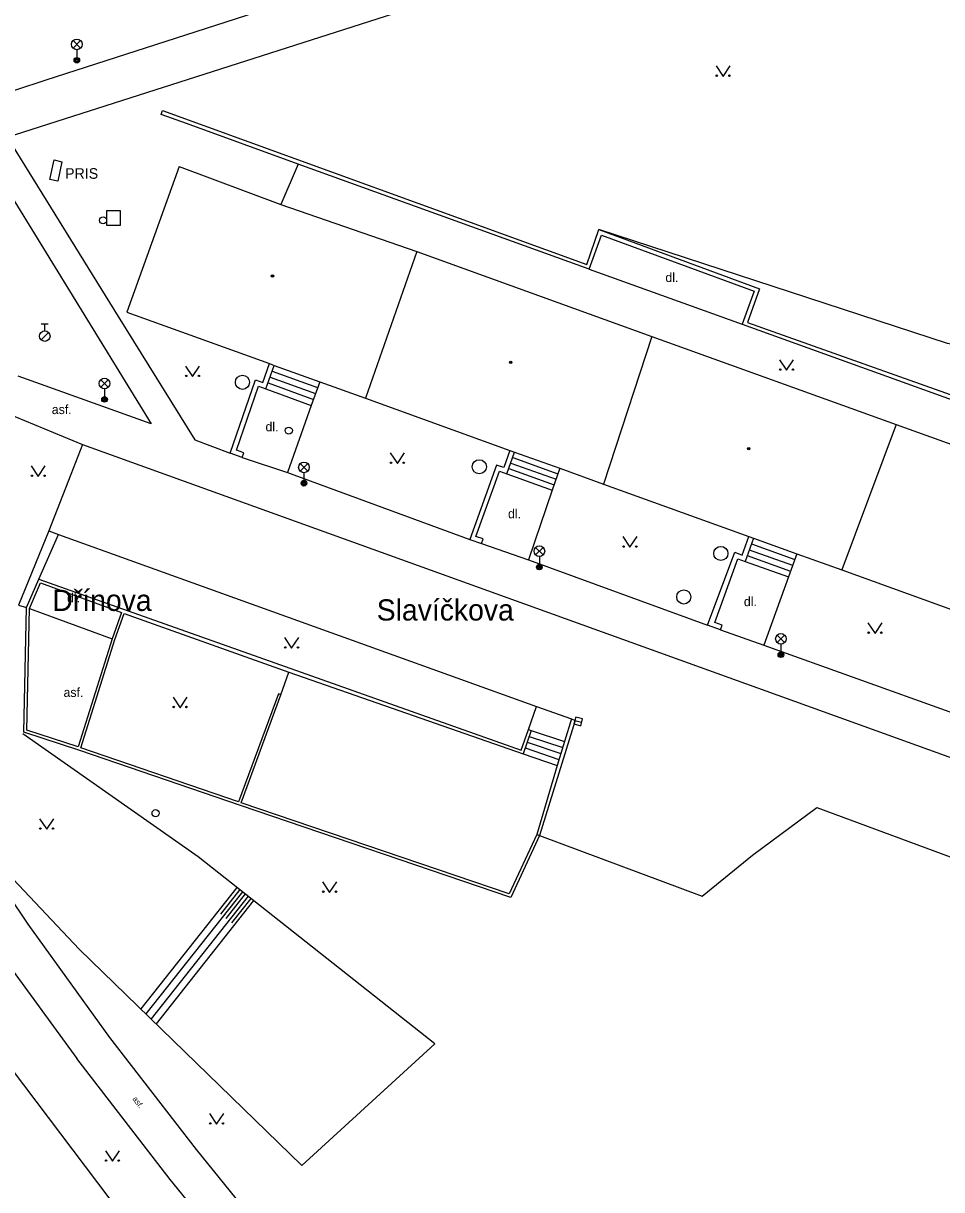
# Model space of a CAD drawing. Extents: x -598233 to -596890, y -1157848 to -1156431.
# Drawn here: x -597045.7 to -596980.8, y -1157456.1 to -1157373.5 of the extents above; entities that cross this region are included whole.
import ezdxf

# ---------------------------------------------------------------- set-up
doc = ezdxf.new("R2010")
doc.units = 0
for name, color, linetype in [('Level 10', 7, 'Continuous'), ('Level 11', 7, 'Continuous'), ('Level 14', 7, 'Continuous'), ('Level 15', 7, 'Continuous'), ('Level 26', 7, 'Continuous'), ('Level 27', 7, 'Continuous'), ('Level 28', 7, 'Continuous'), ('Level 33', 7, 'Continuous'), ('Level 36', 7, 'Continuous'), ('Level 39', 7, 'Continuous'), ('Level 40', 7, 'Continuous'), ('Level 41', 7, 'Continuous'), ('Level 49', 7, 'Continuous'), ('Level 5', 7, 'Continuous'), ('Level 7', 7, 'Continuous')]:
    doc.layers.add(name, color=color, linetype=linetype)

msp = doc.modelspace()

# ---------------------------------------------------------------- linework, layer by layer
at = {"layer": 'Level 10'}
for points in [[(-597041.56, -1157403.37), (-597042.39, -1157405.49), (-597043.95, -1157409.48)], [(-597041.56, -1157403.37), (-596987.71, -1157422.79), (-596948.1599, -1157437.06), (-596938.14, -1157440.67), (-596890.4624, -1157457.8238)], [(-597043.95, -1157409.48), (-597043.26, -1157409.73)], [(-597043.26, -1157409.73), (-597009.44, -1157421.9099)], [(-597009.44, -1157421.9099), (-597006.95, -1157422.8)], [(-597009.2199, -1157431.06), (-596997.7199, -1157435.34), (-596994.14, -1157432.45), (-596989.6, -1157429.07), (-596954.6599, -1157442.01)], [(-597009.4099, -1157430.99), (-597009.2199, -1157431.06)], [(-597049.31, -1157443.98), (-597036.06, -1157461.52), (-597023.82, -1157476.18), (-597006.89, -1157495.54), (-596986.55, -1157518.69)]]:
    msp.add_lwpolyline(points, dxfattribs=at)
at = {"layer": 'Level 11'}
for points in [[(-597046.9, -1157381.6), (-597007.88, -1157369.09), (-596983.78, -1157361.64), (-596982.09, -1157360.52), (-596981.34, -1157359.76)], [(-597009.52, -1157366.38), (-597044.1599, -1157377.56)], [(-597044.1599, -1157377.56), (-597048.48, -1157378.99)], [(-597046.9, -1157381.6), (-597039.03, -1157394.3)], [(-597048.67, -1157382.46), (-597036.69, -1157401.9)], [(-597043.56, -1157383.21), (-597043.01, -1157383.34), (-597043.31, -1157384.71), (-597043.87, -1157384.59), (-597043.56, -1157383.21)], [(-597026.29, -1157383.51), (-597027.53, -1157386.36)], [(-596890.4624, -1157425.0044), (-596954.4, -1157401.05), (-596980.34, -1157396.21), (-597005.02, -1157388.15)], [(-597005.7, -1157390.94), (-596994.88, -1157394.84)], [(-597039.03, -1157394.3), (-597033.61, -1157403.04), (-597031.11, -1157403.9699)], [(-597040.46, -1157400.55), (-597046.1, -1157398.53)], [(-597028.29, -1157398.59), (-597025.07, -1157399.76)], [(-597028.14, -1157398.18), (-597024.92, -1157399.34)], [(-597028.58, -1157399.42), (-597025.37, -1157400.6)], [(-597028.43, -1157399.01), (-597025.2199, -1157400.18)], [(-597024.77, -1157398.92), (-597025.37, -1157400.6)], [(-597047.02, -1157401.09), (-597041.56, -1157403.37)], [(-597036.69, -1157401.9), (-597040.46, -1157400.55)], [(-597025.37, -1157400.6), (-597027.06, -1157405.34)], [(-597030.27, -1157404.28), (-597027.06, -1157405.34)], [(-597011.12, -1157404.29), (-597007.92, -1157405.44)], [(-597027.06, -1157405.34), (-597014.1599, -1157410.08)], [(-597011.4, -1157405.06), (-597008.19, -1157406.2199)], [(-597011.26, -1157404.68), (-597008.05, -1157405.83)], [(-597007.79, -1157405.05), (-597008.32, -1157406.61)], [(-597011.54, -1157405.45), (-597008.32, -1157406.61)], [(-597008.32, -1157406.61), (-597010, -1157411.54)], [(-597043.95, -1157409.48), (-597046.09, -1157414.75), (-597045.51, -1157414.9)], [(-597044.64, -1157412.9099), (-597043.26, -1157409.73)], [(-597013.32, -1157410.38), (-597010, -1157411.54)], [(-596994.38, -1157410.82), (-596991.31, -1157411.92)], [(-596994.23, -1157410.4), (-596991.1599, -1157411.51)], [(-596991.01, -1157411.1), (-596991.61, -1157412.74)], [(-597010, -1157411.54), (-596997.34, -1157416.15)], [(-596994.68, -1157411.64), (-596991.61, -1157412.74)], [(-596994.53, -1157411.23), (-596991.46, -1157412.33)], [(-596991.61, -1157412.74), (-596993.35, -1157417.57)], [(-597045.32, -1157414.9699), (-597039.4699, -1157417.12)], [(-596996.42, -1157416.48), (-596993.35, -1157417.57)], [(-596993.35, -1157417.57), (-596980.19, -1157422.29)], [(-597027.52, -1157421.09), (-597026.95, -1157419.49)], [(-597010, -1157423.55), (-597009.44, -1157421.9099)], [(-597009.95, -1157424.03), (-597007.58, -1157424.82)], [(-597009.81, -1157423.62), (-597007.45, -1157424.39)], [(-597010.24, -1157424.85), (-597007.85, -1157425.67)], [(-597010.1, -1157424.44), (-597007.7199, -1157425.25)], [(-597010.38, -1157425.26), (-597007.98, -1157426.1)], [(-597026.37, -1157462.09), (-597033.5, -1157453.29), (-597039.62, -1157445.35), (-597045.4, -1157437.34), (-597048.26, -1157433.1)], [(-597047.29, -1157439.53), (-597041.95, -1157446.85)], [(-597026.05, -1157454.41), (-597016.63, -1157445.79)], [(-597019.44, -1157474.65), (-597028.57, -1157463.76), (-597035.36, -1157455.4), (-597041.95, -1157446.85)]]:
    msp.add_lwpolyline(points, dxfattribs=at)
at = {"layer": 'Level 14'}
for points in [[(-597016.63, -1157445.79), (-597033.38, -1157432.55), (-597045.79, -1157423.84)], [(-597050.37, -1157430.02), (-597041.79, -1157439.09), (-597026.05, -1157454.4099)]]:
    msp.add_lwpolyline(points, dxfattribs=at)
at = {"layer": 'Level 15'}
for points in [[(-597030.63, -1157434.73), (-597037.43, -1157443.33)], [(-597030.23, -1157435.04), (-597037.07, -1157443.68)], [(-597030.43, -1157434.88), (-597031.79, -1157436.61)], [(-597029.84, -1157435.35), (-597036.71, -1157444.03)], [(-597029.45, -1157435.6599), (-597036.35, -1157444.39)], [(-597030.04, -1157435.19), (-597031.4099, -1157436.93)], [(-597029.65, -1157435.5), (-597031.02, -1157437.24)]]:
    msp.add_lwpolyline(points, dxfattribs=at)
at = {"layer": 'Level 26'}
msp.add_lwpolyline([(-597039.86, -1157387.83), (-597038.86, -1157387.83), (-597038.86, -1157386.83), (-597039.86, -1157386.83)], close=True, dxfattribs=at)
at = {"layer": 'Level 27'}
msp.add_line((-597006.7216, -1157422.9056), (-597006.2384, -1157423.0342), dxfattribs=at)
msp.add_lwpolyline([(-597006.7859, -1157423.1472), (-597006.3027, -1157423.2758), (-597006.1741, -1157422.7926), (-597006.6573, -1157422.664)], close=True, dxfattribs=at)
for centre in [(-597030.24, -1157398.96), (-597013.48, -1157404.94), (-596996.39, -1157411.08), (-596999.01, -1157414.1599)]:
    msp.add_circle(centre, 0.5, dxfattribs=at)
at = {"layer": 'Level 28'}
for p, q in [((-597044.488, -1157395.962), (-597043.958, -1157395.432)), ((-597044.48, -1157394.815), (-597043.98, -1157394.815)), ((-597044.23, -1157395.315), (-597044.23, -1157394.815))]:
    msp.add_line(p, q, dxfattribs=at)
for centre, radius in [((-597040.1, -1157387.49), 0.25), ((-597044.23, -1157395.69), 0.375), ((-597026.96, -1157402.38), 0.25), ((-597036.39, -1157429.4699), 0.25)]:
    msp.add_circle(centre, radius, dxfattribs=at)
at = {"layer": 'Level 33'}
for p, q in [((-597042.225, -1157375.2999), (-597041.695, -1157374.7699)), ((-597042.225, -1157374.7699), (-597041.695, -1157375.2999)), ((-597041.96, -1157375.4099), (-597041.96, -1157376.1599)), ((-597040.265, -1157399.31), (-597039.735, -1157398.78)), ((-597040.265, -1157398.78), (-597039.735, -1157399.31)), ((-597040, -1157399.42), (-597040, -1157400.17)), ((-597026.155, -1157405.25), (-597025.625, -1157404.72)), ((-597026.155, -1157404.72), (-597025.625, -1157405.25)), ((-597025.89, -1157405.36), (-597025.89, -1157406.11)), ((-597009.495, -1157411.18), (-597008.965, -1157410.65)), ((-597009.495, -1157410.65), (-597008.965, -1157411.18)), ((-597009.23, -1157411.29), (-597009.23, -1157412.04)), ((-596992.405, -1157417.39), (-596991.875, -1157416.86)), ((-596992.405, -1157416.86), (-596991.875, -1157417.39)), ((-596992.14, -1157417.5), (-596992.14, -1157418.25))]:
    msp.add_line(p, q, dxfattribs=at)
for centre, radius in [((-597041.96, -1157375.0349), 0.375), ((-597041.96, -1157376.1599), 0.2), ((-597041.96, -1157376.1599), 0.1445), ((-597041.96, -1157376.1599), 0.0876), ((-597040, -1157399.045), 0.375), ((-597040, -1157400.17), 0.2), ((-597040, -1157400.17), 0.1445), ((-597040, -1157400.17), 0.0876), ((-597025.89, -1157404.985), 0.375), ((-597025.89, -1157406.11), 0.2), ((-597025.89, -1157406.11), 0.1445), ((-597025.89, -1157406.11), 0.0876), ((-597009.23, -1157410.915), 0.375), ((-597009.23, -1157412.04), 0.2), ((-597009.23, -1157412.04), 0.1445), ((-597009.23, -1157412.04), 0.0876), ((-596992.14, -1157417.125), 0.375), ((-596992.14, -1157418.25), 0.2), ((-596992.14, -1157418.25), 0.1445), ((-596992.14, -1157418.25), 0.0876)]:
    msp.add_circle(centre, radius, dxfattribs=at)
at = {"layer": 'Level 36'}
for points in [[(-596996.73, -1157376.55), (-596996.23, -1157377.3), (-596995.73, -1157376.55)], [(-597034.27, -1157397.81), (-597033.77, -1157398.56), (-597033.27, -1157397.81)], [(-596992.24, -1157397.36), (-596991.74, -1157398.11), (-596991.24, -1157397.36)], [(-597019.78, -1157403.96), (-597019.28, -1157404.71), (-597018.78, -1157403.96)], [(-597045.19, -1157404.88), (-597044.69, -1157405.63), (-597044.19, -1157404.88)], [(-597003.32, -1157409.89), (-597002.82, -1157410.64), (-597002.32, -1157409.89)], [(-596985.98, -1157415.99), (-596985.48, -1157416.74), (-596984.98, -1157415.99)], [(-597027.26, -1157417.03), (-597026.76, -1157417.78), (-597026.26, -1157417.03)], [(-597035.15, -1157421.25), (-597034.65, -1157422), (-597034.15, -1157421.25)], [(-597044.59, -1157429.86), (-597044.09, -1157430.61), (-597043.59, -1157429.86)], [(-597024.57, -1157434.33), (-597024.07, -1157435.08), (-597023.57, -1157434.33)], [(-597032.57, -1157450.74), (-597032.07, -1157451.49), (-597031.57, -1157450.74)], [(-597039.94, -1157453.37), (-597039.44, -1157454.12), (-597038.94, -1157453.37)]]:
    msp.add_lwpolyline(points, dxfattribs=at)
for centre in [(-596996.6802, -1157377.2498), (-596995.7808, -1157377.2498), (-597034.2202, -1157398.5098), (-597033.3208, -1157398.5098), (-596992.1902, -1157398.0598), (-596991.2908, -1157398.0598), (-597019.7302, -1157404.6598), (-597018.8308, -1157404.6598), (-597045.1402, -1157405.5798), (-597044.2408, -1157405.5798), (-597003.2702, -1157410.5898), (-597002.3708, -1157410.5898), (-596985.9302, -1157416.6898), (-596985.0308, -1157416.6898), (-597027.2102, -1157417.7298), (-597026.3108, -1157417.7298), (-597035.1002, -1157421.9498), (-597034.2008, -1157421.9498), (-597044.5402, -1157430.5598), (-597043.6408, -1157430.5598), (-597024.5202, -1157435.0298), (-597023.6208, -1157435.0298), (-597032.5202, -1157451.4398), (-597031.6208, -1157451.4398), (-597039.8902, -1157454.0698), (-597038.9908, -1157454.0698)]:
    msp.add_circle(centre, 0.05, dxfattribs=at)
at = {"layer": 'Level 39'}
for centre, radius in [((-597028.11, -1157391.43), 0.09), ((-597028.11, -1157391.43), 0.0398), ((-597011.26, -1157397.55), 0.09), ((-597011.26, -1157397.55), 0.0398), ((-596994.42, -1157403.6599), 0.09), ((-596994.42, -1157403.6599), 0.0398)]:
    msp.add_circle(centre, radius, dxfattribs=at)
at = {"layer": 'Level 5'}
for points in [[(-597034.7199, -1157383.68), (-597038.42, -1157394)], [(-597034.7199, -1157383.68), (-597027.53, -1157386.36)], [(-597027.53, -1157386.36), (-597017.9, -1157389.71)], [(-597017.9, -1157389.71), (-597021.54, -1157400.09)], [(-597017.9, -1157389.71), (-597001.27, -1157395.71)], [(-597038.42, -1157394), (-597028.33, -1157397.64)], [(-597001.27, -1157395.71), (-597004.69, -1157406.17)], [(-597001.27, -1157395.71), (-596983.99, -1157401.94)], [(-597028.33, -1157397.64), (-597028, -1157397.76)], [(-597028, -1157397.76), (-597024.77, -1157398.92)], [(-597024.77, -1157398.92), (-597021.54, -1157400.09)], [(-597021.54, -1157400.09), (-597011.31, -1157403.78)], [(-596983.99, -1157401.94), (-596987.83, -1157412.25)], [(-596983.99, -1157401.94), (-596967.06, -1157408.04)], [(-597011.31, -1157403.78), (-597010.98, -1157403.9)], [(-597010.98, -1157403.9), (-597007.79, -1157405.05)], [(-597007.79, -1157405.05), (-597004.69, -1157406.17)], [(-597004.69, -1157406.17), (-596994.4099, -1157409.87)], [(-596994.4099, -1157409.87), (-596994.08, -1157409.99)], [(-596994.08, -1157409.99), (-596991.01, -1157411.1)], [(-596991.01, -1157411.1), (-596987.83, -1157412.25)], [(-596987.83, -1157412.25), (-596977.34, -1157416.03)]]:
    msp.add_lwpolyline(points, dxfattribs=at)
at = {"layer": 'Level 7'}
for points in [[(-597034.2, -1157380.64), (-597036, -1157379.99), (-597035.89, -1157379.71), (-597005.87, -1157390.63), (-597005.02, -1157388.15)], [(-597026.29, -1157383.51), (-597034.2, -1157380.64)], [(-597005.7, -1157390.94), (-597026.29, -1157383.51)], [(-597005.7, -1157390.94), (-597004.84, -1157388.54), (-596994.04, -1157392.52), (-596994.88, -1157394.84)], [(-597005.02, -1157388.15), (-596993.6599, -1157392.34), (-596994.5, -1157394.7199)], [(-596994.88, -1157394.84), (-596980.01, -1157400.21), (-596955.19, -1157409.02)], [(-596994.5, -1157394.7199), (-596955.39, -1157408.63), (-596954.59, -1157406.14), (-596942.5, -1157410.52)], [(-597031.11, -1157403.9699), (-597029.31, -1157398.78), (-597028.79, -1157398.9699), (-597028.33, -1157397.64)], [(-597028.58, -1157399.42), (-597028, -1157397.76)], [(-597030.27, -1157404.28), (-597030.14, -1157403.95), (-597030.6599, -1157403.76), (-597029.1, -1157399.24), (-597028.58, -1157399.42)], [(-597011.31, -1157403.78), (-597011.75, -1157405), (-597012.27, -1157404.82), (-597014.1599, -1157410.08)], [(-597030.27, -1157404.28), (-597031.11, -1157403.9699)], [(-597011.54, -1157405.45), (-597010.98, -1157403.9)], [(-597013.32, -1157410.38), (-597013.2, -1157410.05), (-597013.7199, -1157409.87), (-597012.06, -1157405.26), (-597011.54, -1157405.45)], [(-597014.1599, -1157410.08), (-597013.32, -1157410.38)], [(-596997.34, -1157416.15), (-596995.4, -1157411), (-596994.89, -1157411.19), (-596994.4099, -1157409.87)], [(-596994.08, -1157409.99), (-596994.68, -1157411.64)], [(-596996.42, -1157416.48), (-596996.3, -1157416.15), (-596996.82, -1157415.96), (-596995.19, -1157411.45), (-596994.68, -1157411.64)], [(-597045.51, -1157414.9), (-597044.64, -1157412.9099)], [(-597045.32, -1157414.9699), (-597044.54, -1157413.1599)], [(-597044.64, -1157412.9099), (-597010.51, -1157425.01), (-597010, -1157423.55)], [(-597044.54, -1157413.1599), (-597038.79, -1157415.27), (-597039.4699, -1157417.12)], [(-597009.2199, -1157431.06), (-597011.25, -1157435.44), (-597030.39, -1157428.92), (-597041.74, -1157425.04), (-597045.7, -1157423.74), (-597045.51, -1157414.9)], [(-597041.87, -1157424.78), (-597045.5, -1157423.6), (-597045.32, -1157414.9699)], [(-597041.68, -1157424.84), (-597039.28, -1157417.18), (-597038.6, -1157415.34), (-597026.95, -1157419.49)], [(-596996.42, -1157416.48), (-596997.34, -1157416.15)], [(-597039.4699, -1157417.12), (-597041.87, -1157424.78)], [(-597026.95, -1157419.49), (-597010.38, -1157425.26)], [(-597027.52, -1157421.09), (-597027.7, -1157421.02), (-597030.52, -1157428.67)], [(-597030.33, -1157428.73), (-597027.52, -1157421.09)], [(-597010, -1157423.55), (-597009.81, -1157423.62)], [(-597006.95, -1157422.8), (-597006.7, -1157422.9), (-597009.2199, -1157431.06)], [(-597006.95, -1157422.8), (-597007.45, -1157424.39)], [(-597009.81, -1157423.62), (-597010.38, -1157425.26)], [(-597007.45, -1157424.39), (-597007.98, -1157426.1)], [(-597030.52, -1157428.67), (-597041.68, -1157424.84)], [(-597007.98, -1157426.1), (-597009.4099, -1157430.99)], [(-597009.4099, -1157430.99), (-597011.37, -1157435.18), (-597030.33, -1157428.73)]]:
    msp.add_lwpolyline(points, dxfattribs=at)

# ---------------------------------------------------------------- texts
at = {"layer": 'Level 40'}
for s, p in [('dl.', (-597000.31, -1157391.86)), ('asf.', (-597043.73, -1157401.21)), ('dl.', (-597028.61, -1157402.43)), ('dl.', (-597011.45, -1157408.59)), ('dl.', (-597042.65, -1157414.54)), ('dl.', (-596994.76, -1157414.81)), ('asf.', (-597042.9, -1157421.24))]:
    msp.add_text(s, height=0.65, dxfattribs=at).set_placement(p)
msp.add_text('asf.', height=0.4, rotation=306.260049, dxfattribs=at).set_placement((-597038.04, -1157449.71))
at = {"layer": 'Level 41'}
msp.add_text('PRIS', height=0.75, dxfattribs=at).set_placement((-597042.79, -1157384.55))
at = {"layer": 'Level 49'}
for s, p in [('Dřínova', (-597043.69, -1157415.15)), ('Slavíčkova', (-597020.74, -1157415.83))]:
    msp.add_text(s, height=1.5, dxfattribs=at).set_placement(p)

doc.saveas('drawing.dxf')
